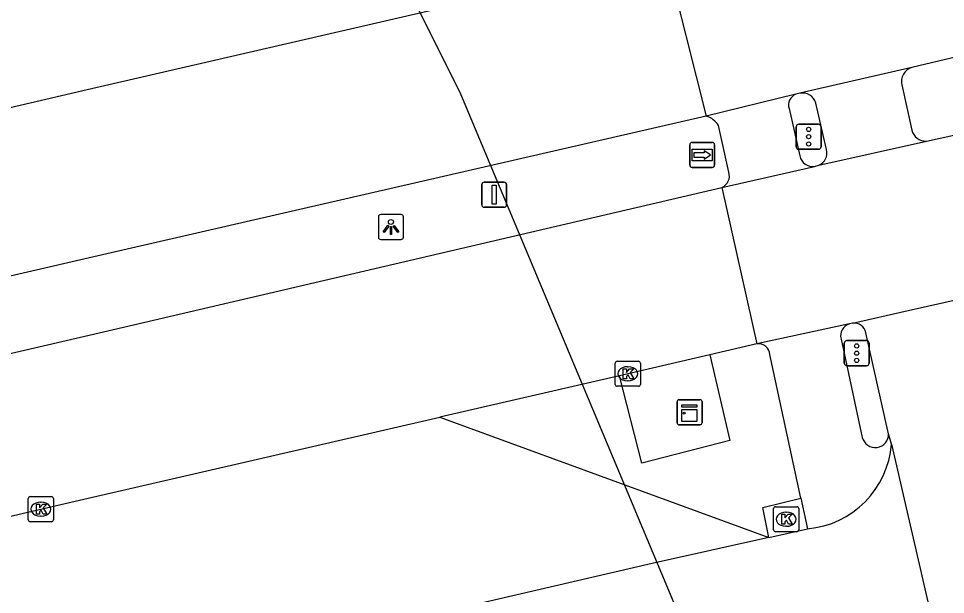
# Model space of a CAD drawing. Extents: x 156414 to 157775, y 382335 to 383765.
# Drawn here: x 157322.06 to 157359.04, y 383054.43 to 383077.4 of the extents above; entities that cross this region are included whole.
import ezdxf

# ---------------------------------------------------------------- set-up
doc = ezdxf.new("R2010")
doc.units = 0
for name, color, linetype in [('IMGEO_Berm_groen', 7, 'Continuous'), ('IMGEO_Duiker', 7, 'Continuous'), ('IMGEO_Fietspad_gesloten', 7, 'Continuous'), ('IMGEO_Kast', 7, 'Continuous'), ('IMGEO_Kolk', 7, 'Continuous'), ('IMGEO_Lichtpunt', 7, 'Continuous'), ('IMGEO_Rijbaan_regionaal_gesloten', 7, 'Continuous'), ('IMGEO_Verkeersbordpaal', 7, 'Continuous'), ('IMGEO_Verkeersregelinstallatiepaal', 7, 'Continuous'), ('IMGEO_Voetpad_open', 7, 'Continuous'), ('IMGEO_Wegwijzer', 7, 'Continuous')]:
    doc.layers.add(name, color=color, linetype=linetype)

msp = doc.modelspace()

# ---------------------------------------------------------------- linework, layer by layer
at = {"layer": 'IMGEO_Berm_groen'}
msp.add_lwpolyline([(157338.866, 383061.502), (157351.992, 383056.709)], dxfattribs=at)
at = {"layer": 'IMGEO_Duiker'}
msp.add_lwpolyline([(157331.424, 383090.956), (157339.687, 383074.398), (157352.629, 383043.538), (157399.811, 383104.95), (157401.879, 383105.374), (157402.531, 383105.507)], dxfattribs=at)
at = {"layer": 'IMGEO_Fietspad_gesloten'}
for points in [[(157357.298, 383074.75), (157357.7, 383072.951)], [(157354.29, 383072.174), (157353.87, 383074.027)], [(157356.771, 383060.844), (157355.868, 383064.869)], [(157356.888, 383060.426), (157356.771, 383060.844)], [(157356.888, 383060.426), (157358.494, 383053.449)], [(157351.992, 383056.709), (157353.538, 383057.054)], [(157351.992, 383056.709), (157347.333, 383055.671), (157265.158, 383036.606)]]:
    msp.add_lwpolyline(points, dxfattribs=at)
for centre, radius, start, end in [((157357.874, 383074.885), 0.592, 107.948, 193.1651), ((157353.342, 383073.881), 0.547, 15.4186, 101.9467), ((157358.245, 383073.071), 0.558, 192.4135, 273.2127), ((157353.79, 383072.03), 0.521, 292.0238, 16.0956), ((157355.381, 383064.757), 0.5, 12.93, 95.1434), ((157353.226, 383060.714), 3.673, 274.8658, 355.5092)]:
    msp.add_arc(centre, radius, start, end, dxfattribs=at)
at = {"layer": 'IMGEO_Kast'}
for p, q in [((157348.406, 383062.199), (157349.247, 383062.199)), ((157349.247, 383062.199), (157348.406, 383062.199)), ((157349.331, 383062.124), (157349.331, 383061.283)), ((157349.331, 383061.283), (157349.331, 383062.124)), ((157348.331, 383061.274), (157348.331, 383062.115)), ((157348.331, 383062.115), (157348.331, 383061.274)), ((157349.256, 383061.199), (157348.415, 383061.199)), ((157348.415, 383061.199), (157349.256, 383061.199))]:
    msp.add_line(p, q, dxfattribs=at)
for points in [[(157348.526, 383061.989), (157349.126, 383061.989), (157349.126, 383061.904), (157348.526, 383061.904), (157348.526, 383061.989)], [(157348.526, 383061.814), (157349.126, 383061.814), (157349.126, 383061.325), (157348.526, 383061.325), (157348.526, 383061.814)]]:
    msp.add_lwpolyline(points, dxfattribs=at)
msp.add_circle((157348.61, 383061.663), 0.0377, dxfattribs=at)
for centre, start, end in [((157348.409, 383062.121), 92.4484, 184.2845), ((157348.409, 383062.121), 92.4484, 184.2845), ((157349.253, 383062.121), 2.4484, 94.2845), ((157349.253, 383062.121), 2.4484, 94.2845), ((157348.409, 383061.277), 182.4484, 274.2845), ((157348.409, 383061.277), 182.4484, 274.2845), ((157349.253, 383061.277), 272.4484, 4.2845), ((157349.253, 383061.277), 272.4484, 4.2845)]:
    msp.add_arc(centre, 0.0779, start, end, dxfattribs=at)
at = {"layer": 'IMGEO_Kolk'}
for p, q in [((157345.867, 383062.807), (157345.867, 383063.659)), ((157345.942, 383063.733), (157346.794, 383063.733)), ((157346.868, 383063.659), (157346.868, 383062.807)), ((157346.355, 383063.513), (157346.38, 383063.513)), ((157346.378, 383062.953), (157346.353, 383062.953)), ((157346.794, 383062.733), (157345.942, 383062.733)), ((157322.453, 383057.408), (157322.453, 383058.26)), ((157322.528, 383058.334), (157323.38, 383058.334)), ((157322.941, 383058.114), (157322.966, 383058.114)), ((157323.454, 383058.26), (157323.454, 383057.408)), ((157352.185, 383057.007), (157352.185, 383057.859)), ((157352.26, 383057.933), (157353.112, 383057.933)), ((157352.673, 383057.713), (157352.698, 383057.713)), ((157353.186, 383057.859), (157353.186, 383057.007)), ((157323.38, 383057.334), (157322.528, 383057.334)), ((157322.964, 383057.554), (157322.939, 383057.554)), ((157352.696, 383057.153), (157352.671, 383057.153)), ((157353.112, 383056.933), (157352.26, 383056.933))]:
    msp.add_line(p, q, dxfattribs=at)
for points in [[(157345.867, 383062.807), (157345.867, 383063.659)], [(157345.942, 383063.733), (157346.794, 383063.733)], [(157346.868, 383063.659), (157346.868, 383062.807)], [(157346.188, 383063.433), (157346.311, 383063.433), (157346.311, 383063.282), (157346.441, 383063.433), (157346.605, 383063.433), (157346.459, 383063.282), (157346.612, 383063.033), (157346.46, 383063.033), (157346.375, 383063.197), (157346.311, 383063.13), (157346.311, 383063.033), (157346.188, 383063.033), (157346.188, 383063.433)], [(157346.794, 383062.733), (157345.942, 383062.733)], [(157322.453, 383057.408), (157322.453, 383058.26)], [(157322.528, 383058.334), (157323.38, 383058.334)], [(157323.454, 383058.26), (157323.454, 383057.408)], [(157322.774, 383058.034), (157322.897, 383058.034), (157322.897, 383057.883), (157323.027, 383058.034), (157323.191, 383058.034), (157323.045, 383057.883), (157323.198, 383057.634), (157323.046, 383057.634), (157322.961, 383057.798), (157322.897, 383057.731), (157322.897, 383057.634), (157322.774, 383057.634), (157322.774, 383058.034)], [(157352.185, 383057.007), (157352.185, 383057.859)], [(157352.26, 383057.933), (157353.112, 383057.933)], [(157353.186, 383057.859), (157353.186, 383057.007)], [(157323.38, 383057.334), (157322.528, 383057.334)], [(157352.506, 383057.633), (157352.629, 383057.633), (157352.629, 383057.482), (157352.759, 383057.633), (157352.923, 383057.633), (157352.777, 383057.482), (157352.93, 383057.233), (157352.778, 383057.233), (157352.693, 383057.397), (157352.629, 383057.33), (157352.629, 383057.233), (157352.506, 383057.233), (157352.506, 383057.633)], [(157353.112, 383056.933), (157352.26, 383056.933)]]:
    msp.add_lwpolyline(points, dxfattribs=at)
for centre, start, end in [((157345.944, 383063.657), 91.552, 178.448), ((157345.944, 383063.657), 91.552, 178.448), ((157346.792, 383063.657), 1.552, 88.448), ((157346.792, 383063.657), 1.552, 88.448), ((157345.944, 383062.809), 181.552, 268.448), ((157345.944, 383062.809), 181.552, 268.448), ((157346.792, 383062.809), 271.552, 358.448), ((157346.792, 383062.809), 271.552, 358.448), ((157322.53, 383058.258), 91.552, 178.448), ((157322.53, 383058.258), 91.552, 178.448), ((157323.378, 383058.258), 1.552, 88.448), ((157323.378, 383058.258), 1.552, 88.448), ((157352.262, 383057.857), 91.552, 178.448), ((157352.262, 383057.857), 91.552, 178.448), ((157353.11, 383057.857), 1.552, 88.448), ((157353.11, 383057.857), 1.552, 88.448), ((157322.53, 383057.41), 181.552, 268.448), ((157322.53, 383057.41), 181.552, 268.448), ((157323.378, 383057.41), 271.552, 358.448), ((157323.378, 383057.41), 271.552, 358.448), ((157352.262, 383057.009), 181.552, 268.448), ((157352.262, 383057.009), 181.552, 268.448), ((157353.11, 383057.009), 271.552, 358.448), ((157353.11, 383057.009), 271.552, 358.448)]:
    msp.add_arc(centre, 0.0765, start, end, dxfattribs=at)
for centre, major_axis, ratio, start_param, end_param in [((157346.354, 383063.233), (-0.387, 0.002), 0.722429, 4.712389, 7.853982), ((157346.379, 383063.233), (-0.39, 0.002), 0.717154, 1.570796, 4.712389), ((157322.94, 383057.834), (-0.387, 0.002), 0.722429, 4.712389, 7.853982), ((157322.965, 383057.834), (-0.39, 0.002), 0.717154, 1.570796, 4.712389), ((157352.672, 383057.433), (-0.387, 0.002), 0.722429, 4.712389, 7.853982), ((157352.697, 383057.433), (-0.39, 0.002), 0.717154, 1.570796, 4.712389)]:
    msp.add_ellipse(centre, major_axis=major_axis, ratio=ratio, start_param=start_param, end_param=end_param, dxfattribs=at)
at = {"layer": 'IMGEO_Lichtpunt'}
for p, q in [((157337.321, 383069.583), (157336.513, 383069.583)), ((157337.321, 383069.583), (157336.513, 383069.583)), ((157336.419, 383069.488), (157336.419, 383068.681)), ((157336.419, 383069.488), (157336.419, 383068.681)), ((157337.415, 383068.681), (157337.415, 383069.488)), ((157337.415, 383068.681), (157337.415, 383069.488)), ((157336.513, 383068.587), (157337.321, 383068.587)), ((157336.513, 383068.587), (157337.321, 383068.587))]:
    msp.add_line(p, q, dxfattribs=at)
for points in [[(157336.793, 383069.152), (157336.832, 383069.124), (157336.644, 383068.862), (157336.606, 383068.889), (157336.793, 383069.152)], [(157337.005, 383069.124), (157337.043, 383069.151), (157337.23, 383068.889), (157337.191, 383068.861), (157337.005, 383069.124)], [(157336.895, 383069.104), (157336.942, 383069.104), (157336.942, 383068.782), (157336.895, 383068.782), (157336.895, 383069.104)]]:
    msp.add_lwpolyline(points, dxfattribs=at)
msp.add_circle((157336.918, 383069.286), 0.0994, dxfattribs=at)
for centre, start, end in [((157336.513, 383069.488), 90, 180), ((157336.513, 383069.488), 90, 180), ((157337.321, 383069.488), 0, 90), ((157337.321, 383069.488), 0, 90), ((157336.513, 383068.681), 180, 270), ((157336.513, 383068.681), 180, 270), ((157337.321, 383068.681), 270, 0), ((157337.321, 383068.681), 270, 360)]:
    msp.add_arc(centre, 0.0946, start, end, dxfattribs=at)
at = {"layer": 'IMGEO_Rijbaan_regionaal_gesloten'}
for points in [[(157150.615, 383032.201), (157153.136, 383032.737), (157250.826, 383055.368), (157295.594, 383067.589), (157303.756, 383069.649), (157324.8, 383074.573), (157347.885, 383079.898)], [(157347.885, 383079.898), (157349.498, 383073.507)], [(157366.064, 383077.302), (157364.533, 383077.07), (157357.692, 383075.448)], [(157357.692, 383075.448), (157353.229, 383074.417)], [(157353.067, 383074.378), (157349.498, 383073.507)], [(157353.229, 383074.417), (157353.067, 383074.378)], [(157349.498, 383073.507), (157325.583, 383068.017), (157303.131, 383062.83), (157247.292, 383051.212), (157175.196, 383034.518), (157151.323, 383029.012)], [(157358.276, 383072.514), (157361.246, 383073.156), (157362.292, 383073.455)], [(157353.985, 383071.547), (157358.276, 383072.514)], [(157350.116, 383070.662), (157353.809, 383071.5)], [(157353.809, 383071.5), (157353.985, 383071.547)], [(157273.912, 383052.957), (157325.458, 383064.908), (157350.116, 383070.662)], [(157350.116, 383070.662), (157351.518, 383064.421)], [(157355.336, 383065.255), (157357.551, 383065.75), (157359.746, 383066.241)], [(157355.21, 383065.227), (157351.518, 383064.421)], [(157355.336, 383065.255), (157355.21, 383065.227)], [(157351.518, 383064.421), (157349.637, 383063.987)], [(157349.637, 383063.987), (157346.034, 383063.156)], [(157346.034, 383063.156), (157338.866, 383061.502)], [(157260.041, 383043.227), (157324.499, 383058.187), (157338.866, 383061.502)]]:
    msp.add_lwpolyline(points, dxfattribs=at)
at = {"layer": 'IMGEO_Verkeersbordpaal'}
for p, q in [((157340.54, 383069.974), (157340.54, 383070.774)), ((157340.54, 383070.774), (157340.54, 383069.974)), ((157340.64, 383070.874), (157341.43, 383070.874)), ((157341.43, 383070.874), (157340.64, 383070.874)), ((157341.53, 383070.774), (157341.53, 383069.974)), ((157341.53, 383069.974), (157341.53, 383070.774)), ((157341.43, 383069.874), (157340.64, 383069.874)), ((157340.64, 383069.874), (157341.43, 383069.874))]:
    msp.add_line(p, q, dxfattribs=at)
msp.add_lwpolyline([(157340.96, 383070.749), (157341.11, 383070.749), (157341.11, 383069.999), (157340.96, 383069.999), (157340.96, 383070.749)], dxfattribs=at)
for centre, start, end in [((157340.64, 383070.774), 90, 180), ((157340.64, 383070.774), 90, 180), ((157341.43, 383070.774), 0, 90), ((157341.43, 383070.774), 360, 90), ((157340.64, 383069.974), 180, 270), ((157340.64, 383069.974), 180, 270), ((157341.43, 383069.974), 270, 0), ((157341.43, 383069.974), 270, 0)]:
    msp.add_arc(centre, 0.1, start, end, dxfattribs=at)
at = {"layer": 'IMGEO_Verkeersregelinstallatiepaal'}
for p, q in [((157353.086, 383072.286), (157353.086, 383073.086)), ((157353.086, 383073.086), (157353.086, 383072.286)), ((157353.186, 383073.186), (157353.976, 383073.186)), ((157353.976, 383073.186), (157353.186, 383073.186)), ((157354.076, 383073.086), (157354.076, 383072.286)), ((157354.076, 383072.286), (157354.076, 383073.086)), ((157353.976, 383072.186), (157353.186, 383072.186)), ((157353.186, 383072.186), (157353.976, 383072.186)), ((157355.003, 383063.654), (157355.003, 383064.454)), ((157355.003, 383064.454), (157355.003, 383063.654)), ((157355.103, 383064.554), (157355.893, 383064.554)), ((157355.893, 383064.554), (157355.103, 383064.554)), ((157355.993, 383064.454), (157355.993, 383063.654)), ((157355.993, 383063.654), (157355.993, 383064.454)), ((157355.893, 383063.554), (157355.103, 383063.554)), ((157355.103, 383063.554), (157355.893, 383063.554))]:
    msp.add_line(p, q, dxfattribs=at)
for centre in [(157353.581, 383072.976), (157353.581, 383072.686), (157353.581, 383072.396), (157355.498, 383064.344), (157355.498, 383064.054), (157355.498, 383063.764)]:
    msp.add_circle(centre, 0.085, dxfattribs=at)
for centre, start, end in [((157353.186, 383073.086), 90, 180), ((157353.186, 383073.086), 90, 180), ((157353.976, 383073.086), 0, 90), ((157353.976, 383073.086), 360, 90), ((157353.186, 383072.286), 180, 270), ((157353.186, 383072.286), 180, 270), ((157353.976, 383072.286), 270, 0), ((157353.976, 383072.286), 270, 0), ((157355.103, 383064.454), 90, 180), ((157355.103, 383064.454), 90, 180), ((157355.893, 383064.454), 0, 90), ((157355.893, 383064.454), 360, 90), ((157355.103, 383063.654), 180, 270), ((157355.103, 383063.654), 180, 270), ((157355.893, 383063.654), 270, 0), ((157355.893, 383063.654), 270, 0)]:
    msp.add_arc(centre, 0.1, start, end, dxfattribs=at)
at = {"layer": 'IMGEO_Voetpad_open'}
for points in [[(157352.799, 383073.806), (157353.228, 383071.917)], [(157350.398, 383071.266), (157349.987, 383073.126)], [(157354.875, 383064.616), (157355.72, 383060.694)], [(157349.637, 383063.987), (157350.431, 383060.57), (157346.927, 383059.669), (157346.034, 383063.156)], [(157353.275, 383058.274), (157352.037, 383064.005)], [(157351.992, 383056.709), (157351.751, 383057.897), (157353.275, 383058.274)], [(157353.275, 383058.274), (157353.538, 383057.054)]]:
    msp.add_lwpolyline(points, dxfattribs=at)
for centre, radius, start, end in [((157353.249, 383073.944), 0.471, 112.7585, 197.0324), ((157349.256, 383072.692), 0.85, 30.7002, 73.4526), ((157353.742, 383072.019), 0.524, 191.2566, 277.4073), ((157349.925, 383071.119), 0.495, 292.6973, 17.2481), ((157355.352, 383064.752), 0.496, 106.6408, 195.8889), ((157351.582, 383063.97), 0.456, 4.4642, 98.1085), ((157356.238, 383060.824), 0.534, 194.1421, 2.1028)]:
    msp.add_arc(centre, radius, start, end, dxfattribs=at)
at = {"layer": 'IMGEO_Wegwijzer'}
for p, q in [((157348.838, 383071.558), (157348.838, 383072.358)), ((157348.838, 383072.358), (157348.838, 383071.558)), ((157348.938, 383072.458), (157349.728, 383072.458)), ((157349.728, 383072.458), (157348.938, 383072.458)), ((157349.828, 383072.358), (157349.828, 383071.558)), ((157349.828, 383071.558), (157349.828, 383072.358)), ((157349.728, 383071.458), (157348.938, 383071.458)), ((157348.938, 383071.458), (157349.728, 383071.458))]:
    msp.add_line(p, q, dxfattribs=at)
for points in [[(157348.939, 383072.19), (157349.727, 383072.19), (157349.727, 383071.726), (157348.939, 383071.726), (157348.939, 383072.19)], [(157349.004, 383072.042), (157349.004, 383071.958), (157349.004, 383071.874), (157349.415, 383071.874), (157349.415, 383071.791), (157349.662, 383071.958), (157349.415, 383072.125), (157349.415, 383072.042), (157349.004, 383072.042)]]:
    msp.add_lwpolyline(points, dxfattribs=at)
for centre, start, end in [((157348.938, 383072.358), 90, 180), ((157348.938, 383072.358), 90, 180), ((157349.728, 383072.358), 0, 90), ((157349.728, 383072.358), 360, 90), ((157348.938, 383071.558), 180, 270), ((157348.938, 383071.558), 180, 270), ((157349.728, 383071.558), 270, 0), ((157349.728, 383071.558), 270, 0)]:
    msp.add_arc(centre, 0.1, start, end, dxfattribs=at)

doc.saveas('drawing.dxf')
